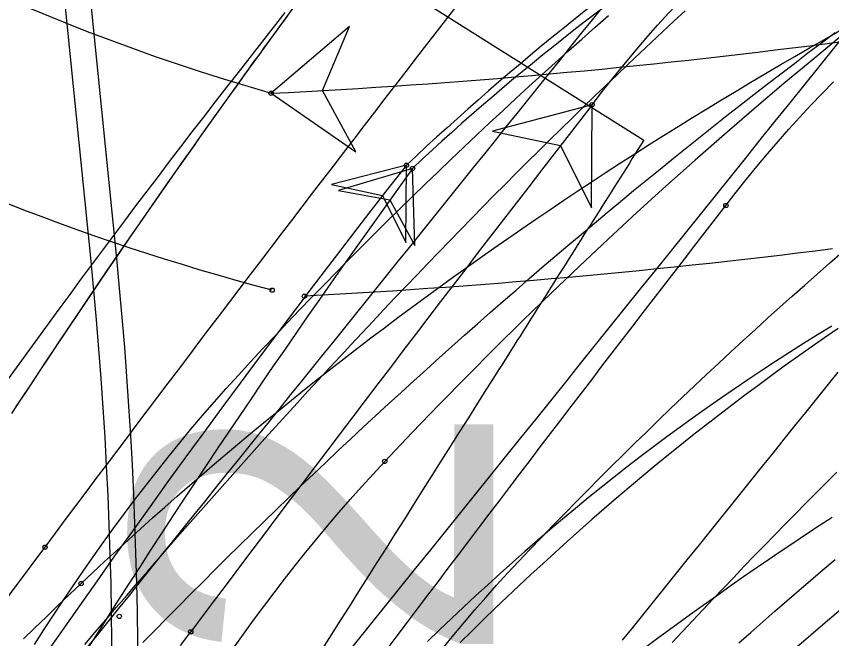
# Model space of a CAD drawing. Extents: x -14 to 1565148, y -25 to 642856.
# Drawn here: x 1564915.13 to 1564930.94, y 636485.96 to 636498.04 of the extents above; entities that cross this region are included whole.
import ezdxf

# ---------------------------------------------------------------- set-up
doc = ezdxf.new("R2010")
doc.units = 0
for name, color, linetype in [('DR_P_Headwall', 7, 'Continuous'), ('GE_P_Alignment', 7, 'Continuous'), ('MT_P_Drums', 7, 'Continuous'), ('PM_P_Edge_Line', 7, 'Continuous'), ('PV_P_EOP', 7, 'Continuous'), ('PV_X_COP', 7, 'Continuous'), ('TR_Turning_Path25', 7, 'Continuous'), ('TR_Turning_Path27', 7, 'Continuous'), ('TR_Turning_Path29', 7, 'Continuous'), ('VG_P_Text', 7, 'Continuous')]:
    doc.layers.add(name, color=color, linetype=linetype)

msp = doc.modelspace()

# ---------------------------------------------------------------- linework, layer by layer
at = {"layer": 'DR_P_Headwall'}
for points in [[(1564921.369, 636499.369), (1564927.3, 636495.629), (1564927.243, 636495.539), (1564927.185, 636495.448), (1564927.128, 636495.357), (1564927.07, 636495.266), (1564927.013, 636495.175), (1564926.955, 636495.084), (1564926.898, 636494.993), (1564926.84, 636494.901), (1564926.782, 636494.809), (1564926.724, 636494.717), (1564926.665, 636494.625), (1564926.607, 636494.533), (1564926.549, 636494.441), (1564926.49, 636494.348), (1564926.432, 636494.255), (1564926.373, 636494.163), (1564926.315, 636494.07), (1564926.256, 636493.977), (1564926.197, 636493.884), (1564926.138, 636493.791), (1564926.08, 636493.698), (1564926.021, 636493.605), (1564925.962, 636493.512), (1564925.903, 636493.418), (1564925.844, 636493.325), (1564925.785, 636493.232), (1564925.726, 636493.138), (1564925.667, 636493.045), (1564925.608, 636492.951), (1564925.549, 636492.858), (1564925.49, 636492.764), (1564925.43, 636492.671), (1564925.371, 636492.577), (1564925.312, 636492.484), (1564925.253, 636492.39), (1564925.194, 636492.296), (1564925.135, 636492.203), (1564925.075, 636492.109), (1564925.016, 636492.015), (1564924.957, 636491.922), (1564924.898, 636491.828), (1564924.838, 636491.734), (1564924.779, 636491.64), (1564924.72, 636491.546), (1564924.661, 636491.453), (1564924.602, 636491.359), (1564924.543, 636491.266), (1564924.483, 636491.172), (1564924.424, 636491.079), (1564924.25, 636490.804), (1564924.074, 636490.524), (1564923.897, 636490.245), (1564923.72, 636489.964), (1564923.543, 636489.683), (1564923.365, 636489.402), (1564923.187, 636489.121), (1564923.009, 636488.84), (1564922.832, 636488.559), (1564922.654, 636488.278), (1564922.477, 636487.997), (1564922.299, 636487.715), (1564922.121, 636487.434), (1564921.943, 636487.153), (1564921.766, 636486.872), (1564921.588, 636486.59), (1564921.41, 636486.309), (1564921.233, 636486.028), (1564921.055, 636485.748)], [(1564915.037, 636490.325), (1564915.221, 636490.604), (1564915.405, 636490.883), (1564915.589, 636491.162), (1564915.774, 636491.44), (1564915.959, 636491.718), (1564916.145, 636491.996), (1564916.331, 636492.272), (1564916.517, 636492.548), (1564916.704, 636492.824), (1564916.891, 636493.099), (1564917.079, 636493.374), (1564917.267, 636493.648), (1564917.456, 636493.922), (1564917.645, 636494.195), (1564917.834, 636494.467), (1564918.023, 636494.739), (1564918.21, 636495.006), (1564918.274, 636495.097), (1564918.337, 636495.187), (1564918.401, 636495.278), (1564918.465, 636495.369), (1564918.529, 636495.459), (1564918.593, 636495.55), (1564918.657, 636495.64), (1564918.721, 636495.73), (1564918.785, 636495.821), (1564918.849, 636495.911), (1564918.913, 636496.001), (1564918.977, 636496.091), (1564919.041, 636496.181), (1564919.105, 636496.271), (1564919.17, 636496.361), (1564919.234, 636496.451), (1564919.298, 636496.541), (1564919.363, 636496.63), (1564919.427, 636496.72), (1564919.492, 636496.81), (1564919.556, 636496.899), (1564919.621, 636496.989), (1564919.685, 636497.078), (1564919.75, 636497.168), (1564919.815, 636497.257), (1564919.88, 636497.346), (1564919.944, 636497.436), (1564920.009, 636497.525), (1564920.074, 636497.614), (1564920.139, 636497.703), (1564920.204, 636497.792), (1564920.269, 636497.881), (1564920.334, 636497.969), (1564920.399, 636498.058)], [(1564915.125, 636490.459), (1564915.321, 636490.756), (1564915.517, 636491.053), (1564915.714, 636491.351), (1564915.912, 636491.648), (1564916.111, 636491.945), (1564916.311, 636492.243), (1564916.512, 636492.54), (1564916.713, 636492.837), (1564916.916, 636493.135), (1564917.119, 636493.432), (1564917.324, 636493.73), (1564917.529, 636494.027), (1564917.735, 636494.325), (1564917.942, 636494.623), (1564918.15, 636494.92), (1564918.359, 636495.218), (1564918.569, 636495.516), (1564918.78, 636495.814), (1564918.992, 636496.111), (1564919.204, 636496.409), (1564919.418, 636496.707), (1564919.632, 636497.005), (1564919.848, 636497.303), (1564920.064, 636497.601), (1564920.282, 636497.899), (1564920.5, 636498.196)], [(1564922.814, 636495.083), (1564921.377, 636494.654), (1564922.375, 636494.475), (1564922.857, 636493.584), (1564922.814, 636495.083)], [(1564931.069, 636491.975), (1564930.806, 636491.794), (1564930.545, 636491.612), (1564930.284, 636491.428), (1564930.025, 636491.242), (1564929.767, 636491.055), (1564929.511, 636490.866), (1564929.255, 636490.676), (1564929.001, 636490.484), (1564928.748, 636490.29), (1564928.496, 636490.095), (1564928.246, 636489.898), (1564927.997, 636489.7), (1564927.749, 636489.499), (1564927.503, 636489.298), (1564927.258, 636489.094), (1564927.014, 636488.89), (1564926.771, 636488.683), (1564926.53, 636488.476), (1564926.29, 636488.267), (1564926.052, 636488.056), (1564925.814, 636487.844), (1564925.578, 636487.631), (1564925.344, 636487.417), (1564925.11, 636487.201), (1564924.878, 636486.984), (1564924.647, 636486.766), (1564924.418, 636486.546), (1564924.189, 636486.325), (1564923.962, 636486.103), (1564923.737, 636485.88)]]:
    msp.add_lwpolyline(points, dxfattribs=at)
msp.add_lwpolyline([(1564922.814, 636495.083), (1564921.377, 636494.654), (1564922.375, 636494.475), (1564922.857, 636493.584)], close=True, dxfattribs=at)
msp.add_circle((1564922.814, 636495.083), 0.0417, dxfattribs=at)
msp.add_circle((1564922.814, 636495.083), 0.0417, dxfattribs=at)
for centre, radius, start, end in [((1564953.034, 636462.974), 44.094, 111.8684, 133.2637), ((1565064.481, 636392.413), 174.958, 144.06801, 148.15621)]:
    msp.add_arc(centre, radius, start, end, dxfattribs=at)
at = {"layer": 'GE_P_Alignment'}
msp.add_circle((1564917.123, 636486.388), 0.0417, dxfattribs=at)
msp.add_circle((1564917.123, 636486.388), 0.0417, dxfattribs=at)
at = {"layer": 'MT_P_Drums'}
for points in [[(1564926.295, 636496.318), (1564926.499, 636496.582), (1564926.706, 636496.843), (1564926.917, 636497.102), (1564927.13, 636497.358), (1564927.347, 636497.611), (1564927.567, 636497.862), (1564927.79, 636498.109), (1564928.016, 636498.354), (1564928.246, 636498.595), (1564928.479, 636498.833), (1564928.716, 636499.068), (1564928.956, 636499.299), (1564929.199, 636499.527), (1564929.446, 636499.752), (1564929.696, 636499.972), (1564929.949, 636500.188), (1564930.206, 636500.401), (1564930.466, 636500.609), (1564930.73, 636500.813), (1564930.997, 636501.013)], [(1564915.683, 636487.732), (1564915.884, 636488.002), (1564916.082, 636488.267), (1564916.28, 636488.532), (1564916.479, 636488.797), (1564916.678, 636489.062), (1564916.876, 636489.326), (1564917.075, 636489.591), (1564917.274, 636489.855), (1564917.473, 636490.12), (1564917.672, 636490.384), (1564917.872, 636490.648), (1564918.071, 636490.912), (1564918.271, 636491.176), (1564918.47, 636491.44), (1564918.67, 636491.704), (1564918.87, 636491.968), (1564919.07, 636492.231), (1564919.27, 636492.495), (1564919.47, 636492.759), (1564919.67, 636493.022), (1564919.871, 636493.285), (1564920.071, 636493.549), (1564920.272, 636493.812), (1564920.473, 636494.075), (1564920.673, 636494.338), (1564920.874, 636494.601), (1564921.075, 636494.864), (1564921.277, 636495.127), (1564921.478, 636495.389), (1564921.679, 636495.652), (1564921.881, 636495.914), (1564922.082, 636496.177), (1564922.284, 636496.439), (1564922.486, 636496.702), (1564922.688, 636496.964), (1564922.89, 636497.226), (1564923.092, 636497.488), (1564923.294, 636497.75), (1564923.497, 636498.012), (1564923.699, 636498.273)], [(1564916.382, 636487.025), (1564916.609, 636487.238), (1564916.838, 636487.451), (1564917.069, 636487.664), (1564917.301, 636487.876), (1564917.534, 636488.088), (1564917.77, 636488.299), (1564918.007, 636488.51), (1564918.245, 636488.72), (1564918.486, 636488.93), (1564918.727, 636489.139), (1564918.971, 636489.348), (1564919.216, 636489.556), (1564919.462, 636489.763), (1564919.71, 636489.969), (1564919.96, 636490.175), (1564920.211, 636490.38), (1564920.463, 636490.585), (1564920.717, 636490.789), (1564920.972, 636490.991), (1564921.229, 636491.193), (1564921.487, 636491.395), (1564921.746, 636491.595), (1564922.006, 636491.793), (1564922.267, 636491.991), (1564922.529, 636492.188), (1564922.792, 636492.384), (1564923.056, 636492.578), (1564923.321, 636492.772), (1564923.587, 636492.964), (1564923.854, 636493.155), (1564924.122, 636493.345), (1564924.39, 636493.535), (1564924.66, 636493.723), (1564924.931, 636493.91), (1564925.202, 636494.095), (1564925.474, 636494.28), (1564925.748, 636494.464), (1564926.022, 636494.647), (1564926.297, 636494.828), (1564926.572, 636495.009), (1564926.849, 636495.188), (1564927.126, 636495.366), (1564927.405, 636495.544), (1564927.684, 636495.72), (1564927.963, 636495.895), (1564928.244, 636496.069), (1564928.525, 636496.242), (1564928.807, 636496.414), (1564929.09, 636496.584), (1564929.374, 636496.754), (1564929.658, 636496.923), (1564929.943, 636497.09), (1564930.229, 636497.257), (1564930.516, 636497.422), (1564930.803, 636497.587), (1564931.091, 636497.75)], [(1564928.891, 636494.363), (1564929.091, 636494.622), (1564929.29, 636494.873), (1564929.492, 636495.121), (1564929.696, 636495.366), (1564929.903, 636495.607), (1564930.113, 636495.845), (1564930.325, 636496.08), (1564930.54, 636496.311), (1564930.757, 636496.538), (1564930.977, 636496.762)], [(1564926.295, 636496.318), (1564924.361, 636495.808), (1564925.683, 636495.527), (1564926.287, 636494.318), (1564926.295, 636496.318)], [(1564922.32, 636485.751), (1564922.517, 636486.014), (1564922.715, 636486.276), (1564922.912, 636486.538), (1564923.11, 636486.8), (1564923.308, 636487.062), (1564923.506, 636487.324), (1564923.704, 636487.586), (1564923.902, 636487.847), (1564924.1, 636488.109), (1564924.299, 636488.371), (1564924.497, 636488.632), (1564924.696, 636488.893), (1564924.894, 636489.155), (1564925.093, 636489.416), (1564925.292, 636489.677), (1564925.491, 636489.938), (1564925.69, 636490.199), (1564925.89, 636490.46), (1564926.089, 636490.721), (1564926.288, 636490.981), (1564926.488, 636491.242), (1564926.688, 636491.503), (1564926.887, 636491.763), (1564927.087, 636492.023), (1564927.287, 636492.284), (1564927.487, 636492.544), (1564927.688, 636492.804), (1564927.888, 636493.064), (1564928.088, 636493.324), (1564928.289, 636493.584), (1564928.489, 636493.844), (1564928.69, 636494.103), (1564928.891, 636494.363)], [(1564927.331, 636485.79), (1564927.566, 636485.964), (1564927.801, 636486.137), (1564928.038, 636486.31), (1564928.275, 636486.482), (1564928.514, 636486.652), (1564928.753, 636486.823), (1564928.994, 636486.992), (1564929.235, 636487.16), (1564929.478, 636487.328), (1564929.721, 636487.494), (1564929.966, 636487.66), (1564930.211, 636487.825), (1564930.457, 636487.989), (1564930.704, 636488.152), (1564930.953, 636488.314)], [(1564914.293, 636485.858), (1564914.491, 636486.126), (1564914.69, 636486.394), (1564914.888, 636486.662), (1564915.087, 636486.929), (1564915.285, 636487.197), (1564915.484, 636487.464), (1564915.683, 636487.732)], [(1564915.266, 636485.95), (1564915.488, 636486.167), (1564915.71, 636486.383), (1564915.933, 636486.598), (1564916.157, 636486.812), (1564916.382, 636487.025)], [(1564918.312, 636485.822), (1564918.511, 636486.089)]]:
    msp.add_lwpolyline(points, dxfattribs=at)
msp.add_lwpolyline([(1564926.295, 636496.318), (1564924.361, 636495.808), (1564925.683, 636495.527), (1564926.287, 636494.318)], close=True, dxfattribs=at)
for centre in [(1564926.295, 636496.318), (1564926.295, 636496.318), (1564928.891, 636494.363), (1564928.891, 636494.363), (1564915.683, 636487.732), (1564915.683, 636487.732), (1564916.382, 636487.025), (1564916.382, 636487.025), (1564918.511, 636486.089), (1564918.511, 636486.089)]:
    msp.add_circle(centre, 0.0417, dxfattribs=at)
msp.add_arc((1565555.166, 636009.674), 795.174, 142.26592, 143.19213, dxfattribs=at)
at = {"layer": 'PM_P_Edge_Line'}
for points in [[(1564914.923, 636490.93), (1564915.128, 636491.214), (1564915.335, 636491.498), (1564915.542, 636491.783), (1564915.75, 636492.068), (1564915.959, 636492.353), (1564916.169, 636492.638), (1564916.38, 636492.924), (1564916.592, 636493.209), (1564916.804, 636493.495), (1564917.018, 636493.781), (1564917.233, 636494.068), (1564917.448, 636494.354), (1564917.665, 636494.641), (1564917.883, 636494.929), (1564918.101, 636495.216), (1564918.321, 636495.504), (1564918.541, 636495.792), (1564918.763, 636496.08), (1564918.986, 636496.369), (1564919.209, 636496.658), (1564919.434, 636496.947), (1564919.66, 636497.237), (1564919.887, 636497.526), (1564920.114, 636497.816), (1564920.343, 636498.107)], [(1564922.693, 636495.145), (1564921.241, 636494.77), (1564922.232, 636494.555), (1564922.68, 636493.645), (1564922.693, 636495.145)], [(1564930.944, 636492.024), (1564930.671, 636491.855), (1564930.398, 636491.684), (1564930.127, 636491.511), (1564929.857, 636491.336), (1564929.588, 636491.16), (1564929.32, 636490.981), (1564929.054, 636490.801), (1564928.789, 636490.619), (1564928.526, 636490.435), (1564928.264, 636490.249), (1564928.003, 636490.061), (1564927.744, 636489.871), (1564927.486, 636489.679), (1564927.23, 636489.485), (1564926.975, 636489.289), (1564926.722, 636489.091), (1564926.47, 636488.89), (1564926.22, 636488.688), (1564925.972, 636488.484), (1564925.725, 636488.277), (1564925.479, 636488.069)], [(1564925.479, 636488.069), (1564925.235, 636487.859), (1564924.993, 636487.648), (1564924.752, 636487.435), (1564924.512, 636487.22), (1564924.274, 636487.004), (1564924.037, 636486.786), (1564923.802, 636486.567), (1564923.568, 636486.347), (1564923.336, 636486.125), (1564923.105, 636485.902)]]:
    msp.add_lwpolyline(points, dxfattribs=at)
msp.add_lwpolyline([(1564922.693, 636495.145), (1564921.241, 636494.77), (1564922.232, 636494.555), (1564922.68, 636493.645)], close=True, dxfattribs=at)
msp.add_circle((1564922.693, 636495.145), 0.0417, dxfattribs=at)
msp.add_circle((1564922.693, 636495.145), 0.0417, dxfattribs=at)
for centre, radius, start, end in [((1564959.452, 636456.069), 53.649, 124.0763, 133.2497), ((1565082.945, 636369.665), 203.534, 141.93819, 152.59116)]:
    msp.add_arc(centre, radius, start, end, dxfattribs=at)
at = {"layer": 'PV_P_EOP'}
for p, q in [((1564916.577, 636493.283), (1564910.411, 636554.772)), ((1564917.075, 636493.333), (1564910.908, 636554.822))]:
    msp.add_line(p, q, dxfattribs=at)
for radius in [82.5, 82]:
    msp.add_arc((1564834.986, 636485.101), radius, 315.38222, 5.72699, dxfattribs=at)
at = {"layer": 'PV_X_COP'}
msp.add_arc((1564969.87, 636440.711), 60, 77.60512, 161.78375, dxfattribs=at)
at = {"layer": 'TR_Turning_Path25'}
for points in [[(1564915.478, 636485.84), (1564915.661, 636486.127), (1564915.847, 636486.413), (1564916.036, 636486.698), (1564916.228, 636486.982), (1564916.422, 636487.265), (1564916.618, 636487.547), (1564916.818, 636487.828), (1564917.02, 636488.107), (1564917.225, 636488.385), (1564917.432, 636488.661), (1564917.643, 636488.936), (1564917.857, 636489.209), (1564918.073, 636489.481), (1564918.293, 636489.751), (1564918.515, 636490.019), (1564918.74, 636490.286), (1564918.969, 636490.55), (1564919.2, 636490.813), (1564919.435, 636491.073), (1564919.674, 636491.333), (1564919.91, 636491.585), (1564920.147, 636491.836), (1564920.384, 636492.086), (1564920.623, 636492.335), (1564920.862, 636492.584), (1564921.103, 636492.831), (1564921.344, 636493.078), (1564921.586, 636493.324), (1564921.83, 636493.569), (1564922.073, 636493.813), (1564922.318, 636494.056), (1564922.564, 636494.298), (1564922.811, 636494.539), (1564923.058, 636494.78), (1564923.307, 636495.019), (1564923.556, 636495.258), (1564923.806, 636495.496), (1564924.057, 636495.733), (1564924.309, 636495.968), (1564924.562, 636496.203), (1564924.815, 636496.438), (1564925.07, 636496.671), (1564925.325, 636496.903), (1564925.581, 636497.134), (1564925.838, 636497.365), (1564926.096, 636497.594), (1564926.354, 636497.823), (1564926.614, 636498.05)], [(1564917.58, 636485.879), (1564917.812, 636486.116), (1564918.045, 636486.354), (1564918.279, 636486.59), (1564918.513, 636486.826), (1564918.748, 636487.061), (1564918.983, 636487.296), (1564919.219, 636487.53), (1564919.456, 636487.763), (1564919.694, 636487.996), (1564919.932, 636488.228), (1564920.17, 636488.459), (1564920.409, 636488.69), (1564920.649, 636488.92), (1564920.889, 636489.149), (1564921.131, 636489.378), (1564921.372, 636489.606), (1564921.614, 636489.833), (1564921.857, 636490.06), (1564922.101, 636490.285), (1564922.345, 636490.511), (1564922.59, 636490.735), (1564922.835, 636490.959), (1564923.081, 636491.182), (1564923.328, 636491.404), (1564923.575, 636491.626), (1564923.823, 636491.847), (1564924.071, 636492.067), (1564924.32, 636492.286), (1564924.57, 636492.505), (1564924.82, 636492.723), (1564925.071, 636492.94), (1564925.323, 636493.157), (1564925.575, 636493.373), (1564925.828, 636493.588), (1564926.081, 636493.802), (1564926.336, 636494.015), (1564926.59, 636494.228), (1564926.846, 636494.44), (1564927.101, 636494.651), (1564927.358, 636494.861), (1564927.615, 636495.071), (1564927.873, 636495.28), (1564928.131, 636495.487), (1564928.39, 636495.695), (1564928.65, 636495.901), (1564928.91, 636496.107), (1564929.171, 636496.311), (1564929.432, 636496.515), (1564929.694, 636496.719), (1564929.957, 636496.921), (1564930.22, 636497.122), (1564930.484, 636497.323), (1564930.749, 636497.523), (1564931.014, 636497.722)], [(1564923.413, 636485.787), (1564923.615, 636486.033), (1564923.818, 636486.277), (1564924.024, 636486.518), (1564924.233, 636486.756), (1564924.443, 636486.992), (1564924.656, 636487.225), (1564924.869, 636487.454), (1564925.091, 636487.687), (1564925.314, 636487.919), (1564925.537, 636488.151), (1564925.762, 636488.382), (1564925.987, 636488.612), (1564926.213, 636488.841), (1564926.44, 636489.069), (1564926.667, 636489.296), (1564926.896, 636489.523), (1564927.125, 636489.748), (1564927.355, 636489.973), (1564927.586, 636490.197), (1564927.818, 636490.421), (1564928.051, 636490.643), (1564928.284, 636490.864), (1564928.518, 636491.085), (1564928.753, 636491.305), (1564928.989, 636491.524), (1564929.225, 636491.742), (1564929.463, 636491.959), (1564929.701, 636492.175), (1564929.94, 636492.391), (1564930.18, 636492.606), (1564930.42, 636492.819), (1564930.661, 636493.032), (1564930.903, 636493.244), (1564931.146, 636493.455)], [(1564919.34, 636485.772), (1564919.533, 636486.044), (1564919.729, 636486.314), (1564919.927, 636486.582), (1564920.127, 636486.848), (1564920.33, 636487.112), (1564920.536, 636487.375), (1564920.744, 636487.635), (1564920.955, 636487.894), (1564921.168, 636488.15), (1564921.384, 636488.404), (1564921.602, 636488.655), (1564921.824, 636488.905), (1564922.048, 636489.152), (1564922.274, 636489.396)], [(1564929.145, 636485.874), (1564929.377, 636486.079), (1564929.608, 636486.283), (1564929.841, 636486.487), (1564930.073, 636486.689), (1564930.307, 636486.891), (1564930.541, 636487.092), (1564930.775, 636487.293), (1564931.01, 636487.492)]]:
    msp.add_lwpolyline(points, dxfattribs=at)
msp.add_circle((1564922.274, 636489.396), 0.0417, dxfattribs=at)
msp.add_circle((1564922.274, 636489.396), 0.0417, dxfattribs=at)
msp.add_arc((1564989.087, 636426.565), 91.716, 76.77078, 136.7592, dxfattribs=at)
at = {"layer": 'TR_Turning_Path27'}
for points in [[(1564916.483, 636485.759), (1564916.692, 636486.019), (1564916.901, 636486.278), (1564917.11, 636486.538), (1564917.319, 636486.797), (1564917.528, 636487.057), (1564917.737, 636487.317), (1564917.946, 636487.576), (1564918.155, 636487.836), (1564918.364, 636488.095), (1564918.573, 636488.355), (1564918.782, 636488.615), (1564918.991, 636488.874), (1564919.2, 636489.134), (1564919.409, 636489.393), (1564919.618, 636489.653), (1564919.827, 636489.913), (1564920.036, 636490.172), (1564920.245, 636490.432), (1564920.454, 636490.692), (1564920.663, 636490.951), (1564920.872, 636491.211), (1564921.081, 636491.471), (1564921.29, 636491.731), (1564921.499, 636491.99), (1564921.708, 636492.25), (1564921.917, 636492.51), (1564922.125, 636492.77), (1564922.334, 636493.029), (1564922.543, 636493.289), (1564922.752, 636493.549), (1564922.961, 636493.809), (1564923.17, 636494.068), (1564923.378, 636494.328), (1564923.587, 636494.588), (1564923.796, 636494.848), (1564924.005, 636495.108), (1564924.214, 636495.367), (1564924.422, 636495.627), (1564924.631, 636495.887), (1564924.84, 636496.147), (1564925.049, 636496.407), (1564925.257, 636496.667), (1564925.466, 636496.927), (1564925.675, 636497.186), (1564925.883, 636497.446), (1564926.092, 636497.706), (1564926.301, 636497.966), (1564926.509, 636498.226)], [(1564916.453, 636485.843), (1564916.656, 636486.082), (1564916.86, 636486.32), (1564917.064, 636486.558), (1564917.268, 636486.795), (1564917.473, 636487.032), (1564917.678, 636487.268), (1564917.883, 636487.504), (1564918.088, 636487.74), (1564918.294, 636487.975), (1564918.5, 636488.21), (1564918.706, 636488.444), (1564918.912, 636488.678), (1564919.119, 636488.911), (1564919.326, 636489.144), (1564919.533, 636489.376), (1564919.741, 636489.607), (1564919.949, 636489.839), (1564920.157, 636490.069), (1564920.366, 636490.299), (1564920.575, 636490.529), (1564920.784, 636490.758), (1564920.994, 636490.986), (1564921.203, 636491.214), (1564921.414, 636491.441), (1564921.624, 636491.668), (1564921.835, 636491.894), (1564922.046, 636492.119), (1564922.258, 636492.344), (1564922.47, 636492.568), (1564922.682, 636492.791), (1564922.894, 636493.014), (1564923.107, 636493.236), (1564923.32, 636493.457), (1564923.534, 636493.678), (1564923.748, 636493.898), (1564923.962, 636494.117), (1564924.177, 636494.336), (1564924.392, 636494.554), (1564924.607, 636494.771), (1564924.823, 636494.988), (1564925.039, 636495.203), (1564925.256, 636495.418), (1564925.472, 636495.633), (1564925.69, 636495.846), (1564925.907, 636496.059), (1564926.125, 636496.271), (1564926.343, 636496.482), (1564926.562, 636496.693), (1564926.781, 636496.902), (1564927.001, 636497.111), (1564927.22, 636497.319), (1564927.441, 636497.526), (1564927.661, 636497.733), (1564927.882, 636497.938), (1564928.104, 636498.143)], [(1564926.888, 636485.926), (1564927.097, 636486.186), (1564927.306, 636486.446), (1564927.515, 636486.706), (1564927.724, 636486.966), (1564927.933, 636487.226), (1564928.142, 636487.485), (1564928.351, 636487.745), (1564928.56, 636488.005), (1564928.769, 636488.265), (1564928.978, 636488.525), (1564929.187, 636488.786), (1564929.396, 636489.046), (1564929.605, 636489.306), (1564929.814, 636489.566), (1564930.023, 636489.826), (1564930.232, 636490.086), (1564930.441, 636490.346), (1564930.65, 636490.606), (1564930.859, 636490.866), (1564931.068, 636491.126)], [(1564927.851, 636485.882), (1564928.049, 636486.094), (1564928.248, 636486.306), (1564928.447, 636486.517), (1564928.646, 636486.728), (1564928.845, 636486.937), (1564929.044, 636487.146), (1564929.243, 636487.354), (1564929.443, 636487.561), (1564929.642, 636487.767), (1564929.842, 636487.973), (1564930.042, 636488.177), (1564930.242, 636488.381), (1564930.443, 636488.584), (1564930.643, 636488.786), (1564930.844, 636488.988), (1564931.044, 636489.188)]]:
    msp.add_lwpolyline(points, dxfattribs=at)
msp.add_arc((1558241.035, 641864.874), 8577.009, 321.0086852, 321.4051906, dxfattribs=at)
at = {"layer": 'TR_Turning_Path29'}
msp.add_lwpolyline([(1564920.07, 636496.542), (1564921.716, 636495.407), (1564921.069, 636496.593), (1564921.593, 636497.839)], close=True, dxfattribs=at)
for points in [[(1564920.07, 636496.542), (1564921.716, 636495.407), (1564921.069, 636496.593), (1564921.593, 636497.839), (1564920.07, 636496.542)], [(1564920.09, 636492.72), (1564919.74, 636492.813), (1564919.391, 636492.91), (1564919.043, 636493.009), (1564918.696, 636493.11), (1564918.35, 636493.215), (1564918.004, 636493.322), (1564917.659, 636493.432), (1564917.315, 636493.544), (1564916.972, 636493.659), (1564916.63, 636493.777), (1564916.289, 636493.898), (1564915.949, 636494.021), (1564915.61, 636494.147), (1564915.271, 636494.275), (1564914.934, 636494.407)], [(1564930.961, 636493.521), (1564930.621, 636493.478), (1564930.28, 636493.436), (1564929.94, 636493.395), (1564929.599, 636493.355), (1564929.258, 636493.315), (1564928.918, 636493.277), (1564928.577, 636493.239), (1564928.236, 636493.202), (1564927.895, 636493.166), (1564927.553, 636493.131), (1564927.212, 636493.096), (1564926.871, 636493.063), (1564926.529, 636493.03), (1564926.188, 636492.998), (1564925.846, 636492.967), (1564925.505, 636492.937), (1564925.163, 636492.907), (1564924.821, 636492.879), (1564924.479, 636492.851), (1564924.137, 636492.824), (1564923.795, 636492.798), (1564923.453, 636492.773), (1564923.111, 636492.749), (1564922.769, 636492.725), (1564922.427, 636492.702), (1564922.084, 636492.681), (1564921.742, 636492.66), (1564921.4, 636492.64), (1564921.057, 636492.62), (1564920.715, 636492.602)]]:
    msp.add_lwpolyline(points, dxfattribs=at)
for centre in [(1564920.07, 636496.542), (1564920.07, 636496.542), (1564920.09, 636492.72), (1564920.715, 636492.602)]:
    msp.add_circle(centre, 0.0417, dxfattribs=at)
for centre, radius, start, end in [((1564931.872, 636537.484), 42.609, 175.5057, 253.9189), ((1564913.384, 636631.839), 135.462, 272.82901, 281.99122)]:
    msp.add_arc(centre, radius, start, end, dxfattribs=at)

# ---------------------------------------------------------------- texts
at = {"layer": 'VG_P_Text'}
msp.add_text('B-002', height=7, rotation=89.94, dxfattribs=at).set_placement((1564924.357, 636465.608))

doc.saveas('drawing.dxf')
